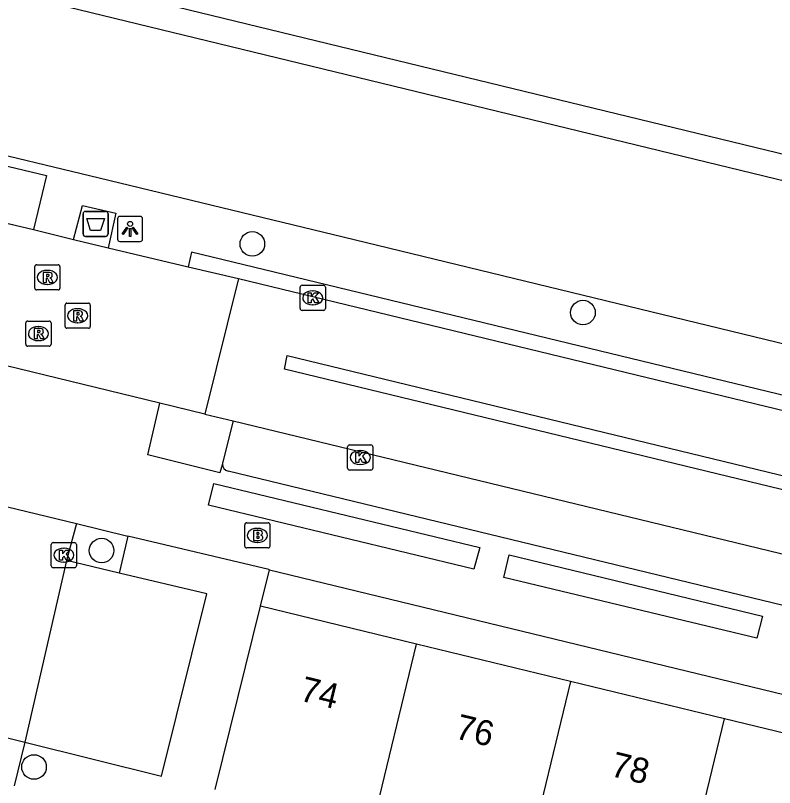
# Model space of a CAD drawing. Extents: x 162812 to 163818, y 381639 to 382470.
# Drawn here: x 163581.5 to 163611.68, y 382215.39 to 382246.1 of the extents above; entities that cross this region are included whole.
import ezdxf

# ---------------------------------------------------------------- set-up
doc = ezdxf.new("R2010")
doc.units = 0
for name, color, linetype in [('IMGEO_Afvalbak', 7, 'Continuous'), ('IMGEO_Boom', 7, 'Continuous'), ('IMGEO_Brandkraan', 7, 'Continuous'), ('IMGEO_Groenvoorziening', 7, 'Continuous'), ('IMGEO_Haag', 7, 'Continuous'), ('IMGEO_Kolk', 7, 'Continuous'), ('IMGEO_Lichtpunt', 7, 'Continuous'), ('IMGEO_Pand', 7, 'Continuous'), ('IMGEO_Pand_nummerreeks', 7, 'Continuous'), ('IMGEO_Parkeervlak_open', 7, 'Continuous'), ('IMGEO_Rijbaan_lokaal_gesloten', 7, 'Continuous'), ('IMGEO_Rijbaan_lokaal_open', 7, 'Continuous'), ('IMGEO_Rioolput', 7, 'Continuous'), ('IMGEO_Voetpad_open', 7, 'Continuous'), ('IMGEO_Waterloop', 7, 'Continuous')]:
    doc.layers.add(name, color=color, linetype=linetype)

msp = doc.modelspace()

# ---------------------------------------------------------------- linework, layer by layer
at = {"layer": 'IMGEO_Afvalbak'}
for p, q in [((163584.291, 382238.304), (163585.081, 382238.304)), ((163585.081, 382238.304), (163584.291, 382238.304)), ((163584.191, 382237.404), (163584.191, 382238.204)), ((163584.191, 382238.204), (163584.191, 382237.404)), ((163585.181, 382238.204), (163585.181, 382237.404)), ((163585.181, 382237.404), (163585.181, 382238.204)), ((163585.081, 382237.304), (163584.291, 382237.304)), ((163584.291, 382237.304), (163585.081, 382237.304))]:
    msp.add_line(p, q, dxfattribs=at)
msp.add_lwpolyline([(163584.334, 382238.018), (163585.038, 382238.018), (163584.889, 382237.548), (163584.483, 382237.548), (163584.334, 382238.018)], dxfattribs=at)
for centre, start, end in [((163584.291, 382238.204), 90, 180), ((163584.291, 382238.204), 90, 180), ((163585.081, 382238.204), 0, 90), ((163585.081, 382238.204), 360, 90), ((163584.291, 382237.404), 180, 270), ((163584.291, 382237.404), 180, 270), ((163585.081, 382237.404), 270, 0), ((163585.081, 382237.404), 270, 0)]:
    msp.add_arc(centre, 0.1, start, end, dxfattribs=at)
at = {"layer": 'IMGEO_Boom'}
for centre in [(163590.92, 382237.007), (163604.063, 382234.278), (163584.926, 382224.813), (163582.24, 382216.204)]:
    msp.add_circle(centre, 0.489, dxfattribs=at)
at = {"layer": 'IMGEO_Brandkraan'}
for p, q in [((163590.62, 382224.989), (163590.62, 382225.841)), ((163590.695, 382225.915), (163591.547, 382225.915)), ((163591.621, 382225.841), (163591.621, 382224.989)), ((163591.108, 382225.695), (163591.133, 382225.695)), ((163591.131, 382225.135), (163591.106, 382225.135)), ((163591.547, 382224.915), (163590.695, 382224.915))]:
    msp.add_line(p, q, dxfattribs=at)
for points in [[(163590.62, 382224.989), (163590.62, 382225.841)], [(163590.695, 382225.915), (163591.547, 382225.915)], [(163591.621, 382225.841), (163591.621, 382224.989)], [(163590.968, 382225.615), (163590.968, 382225.215), (163591.181, 382225.215)], [(163591.199, 382225.615), (163590.968, 382225.615)], [(163591.147, 382225.534), (163591.093, 382225.534), (163591.093, 382225.458)], [(163591.093, 382225.458), (163591.146, 382225.458)], [(163591.155, 382225.382), (163591.093, 382225.382), (163591.093, 382225.301)], [(163591.093, 382225.301), (163591.155, 382225.301)], [(163591.547, 382224.915), (163590.695, 382224.915)]]:
    msp.add_lwpolyline(points, dxfattribs=at)
for centre, radius, start, end in [((163590.697, 382225.839), 0.0765, 91.552, 178.448), ((163590.697, 382225.839), 0.0765, 91.552, 178.448), ((163591.545, 382225.839), 0.0765, 1.552, 88.448), ((163591.545, 382225.839), 0.0765, 1.552, 88.448), ((163591.148, 382225.496), 0.0379, 267.8285, 90.9355), ((163591.203, 382225.47), 0.145, 59.4692, 91.5367), ((163591.228, 382225.517), 0.0922, 285.5137, 58.1501), ((163591.233, 382225.325), 0.105, 301.3115, 78.989), ((163591.156, 382225.341), 0.0404, 269.8759, 90.5077), ((163591.187, 382225.466), 0.251, 268.6676, 293.5347), ((163590.697, 382224.991), 0.0765, 181.552, 268.448), ((163590.697, 382224.991), 0.0765, 181.552, 268.448), ((163591.545, 382224.991), 0.0765, 271.552, 358.448), ((163591.545, 382224.991), 0.0765, 271.552, 358.448)]:
    msp.add_arc(centre, radius, start, end, dxfattribs=at)
for centre, major_axis, ratio, start_param, end_param in [((163591.107, 382225.415), (-0.387, 0.002), 0.722429, 4.712389, 7.853982), ((163591.132, 382225.415), (-0.39, 0.002), 0.717154, 1.570796, 4.712389)]:
    msp.add_ellipse(centre, major_axis=major_axis, ratio=ratio, start_param=start_param, end_param=end_param, dxfattribs=at)
at = {"layer": 'IMGEO_Groenvoorziening'}
for points in [[(163532.411, 382258.886), (163572.981, 382249.028), (163707.145, 382216.427)], [(163753.177, 382197.38), (163753.314, 382198.091), (163715.535, 382207.31), (163713.011, 382207.926), (163703.089, 382210.347), (163699.164, 382211.305), (163657.455, 382221.482), (163640.982, 382226.025), (163634.005, 382227.697), (163594.965, 382237.167), (163584.824, 382239.627), (163579.42, 382240.924), (163541.473, 382250), (163535.203, 382251.5)]]:
    msp.add_lwpolyline(points, dxfattribs=at)
at = {"layer": 'IMGEO_Haag'}
msp.add_lwpolyline([(163639.111, 382223.823), (163639.248, 382224.394), (163588.507, 382236.683), (163588.369, 382236.098)], dxfattribs=at)
at = {"layer": 'IMGEO_Kolk'}
for p, q in [((163592.82, 382234.438), (163592.82, 382235.29)), ((163592.895, 382235.364), (163593.747, 382235.364)), ((163593.821, 382235.29), (163593.821, 382234.438)), ((163593.308, 382235.144), (163593.333, 382235.144)), ((163593.747, 382234.364), (163592.895, 382234.364)), ((163593.331, 382234.584), (163593.306, 382234.584)), ((163594.708, 382228.087), (163594.708, 382228.939)), ((163594.783, 382229.013), (163595.635, 382229.013)), ((163595.196, 382228.793), (163595.221, 382228.793)), ((163595.709, 382228.939), (163595.709, 382228.087)), ((163595.219, 382228.233), (163595.194, 382228.233)), ((163595.635, 382228.013), (163594.783, 382228.013)), ((163583.001, 382225.129), (163583.853, 382225.129)), ((163582.926, 382224.203), (163582.926, 382225.055)), ((163583.414, 382224.909), (163583.439, 382224.909)), ((163583.927, 382225.055), (163583.927, 382224.203)), ((163583.437, 382224.349), (163583.412, 382224.349)), ((163583.853, 382224.129), (163583.001, 382224.129))]:
    msp.add_line(p, q, dxfattribs=at)
for points in [[(163592.82, 382234.438), (163592.82, 382235.29)], [(163592.895, 382235.364), (163593.747, 382235.364)], [(163593.821, 382235.29), (163593.821, 382234.438)], [(163593.141, 382235.064), (163593.264, 382235.064), (163593.264, 382234.913), (163593.394, 382235.064), (163593.558, 382235.064), (163593.412, 382234.913), (163593.565, 382234.664), (163593.413, 382234.664), (163593.328, 382234.828), (163593.264, 382234.761), (163593.264, 382234.664), (163593.141, 382234.664), (163593.141, 382235.064)], [(163593.747, 382234.364), (163592.895, 382234.364)], [(163594.708, 382228.087), (163594.708, 382228.939)], [(163594.783, 382229.013), (163595.635, 382229.013)], [(163595.709, 382228.939), (163595.709, 382228.087)], [(163595.029, 382228.713), (163595.152, 382228.713), (163595.152, 382228.562), (163595.282, 382228.713), (163595.446, 382228.713), (163595.3, 382228.562), (163595.453, 382228.313), (163595.301, 382228.313), (163595.216, 382228.477), (163595.152, 382228.41), (163595.152, 382228.313), (163595.029, 382228.313), (163595.029, 382228.713)], [(163595.635, 382228.013), (163594.783, 382228.013)], [(163583.001, 382225.129), (163583.853, 382225.129)], [(163582.926, 382224.203), (163582.926, 382225.055)], [(163583.247, 382224.829), (163583.37, 382224.829), (163583.37, 382224.678), (163583.5, 382224.829), (163583.664, 382224.829), (163583.518, 382224.678), (163583.671, 382224.429), (163583.519, 382224.429), (163583.434, 382224.593), (163583.37, 382224.526), (163583.37, 382224.429), (163583.247, 382224.429), (163583.247, 382224.829)], [(163583.927, 382225.055), (163583.927, 382224.203)], [(163583.853, 382224.129), (163583.001, 382224.129)]]:
    msp.add_lwpolyline(points, dxfattribs=at)
for centre, start, end in [((163592.897, 382235.288), 91.552, 178.448), ((163592.897, 382235.288), 91.552, 178.448), ((163593.745, 382235.288), 1.552, 88.448), ((163593.745, 382235.288), 1.552, 88.448), ((163592.897, 382234.44), 181.552, 268.448), ((163592.897, 382234.44), 181.552, 268.448), ((163593.745, 382234.44), 271.552, 358.448), ((163593.745, 382234.44), 271.552, 358.448), ((163594.785, 382228.937), 91.552, 178.448), ((163594.785, 382228.937), 91.552, 178.448), ((163595.633, 382228.937), 1.552, 88.448), ((163595.633, 382228.937), 1.552, 88.448), ((163594.785, 382228.089), 181.552, 268.448), ((163594.785, 382228.089), 181.552, 268.448), ((163595.633, 382228.089), 271.552, 358.448), ((163595.633, 382228.089), 271.552, 358.448), ((163583.003, 382225.053), 91.552, 178.448), ((163583.003, 382225.053), 91.552, 178.448), ((163583.851, 382225.053), 1.552, 88.448), ((163583.851, 382225.053), 1.552, 88.448), ((163583.003, 382224.205), 181.552, 268.448), ((163583.003, 382224.205), 181.552, 268.448), ((163583.851, 382224.205), 271.552, 358.448), ((163583.851, 382224.205), 271.552, 358.448)]:
    msp.add_arc(centre, 0.0765, start, end, dxfattribs=at)
for centre, major_axis, ratio, start_param, end_param in [((163593.307, 382234.864), (-0.387, 0.002), 0.722429, 4.712389, 7.853982), ((163593.332, 382234.864), (-0.39, 0.002), 0.717154, 1.570796, 4.712389), ((163595.195, 382228.513), (-0.387, 0.002), 0.722429, 4.712389, 7.853982), ((163595.22, 382228.513), (-0.39, 0.002), 0.717154, 1.570796, 4.712389), ((163583.413, 382224.629), (-0.387, 0.002), 0.722429, 4.712389, 7.853982), ((163583.438, 382224.629), (-0.39, 0.002), 0.717154, 1.570796, 4.712389)]:
    msp.add_ellipse(centre, major_axis=major_axis, ratio=ratio, start_param=start_param, end_param=end_param, dxfattribs=at)
at = {"layer": 'IMGEO_Lichtpunt'}
for p, q in [((163585.559, 382238.007), (163585.559, 382237.2)), ((163585.559, 382238.007), (163585.559, 382237.2)), ((163586.461, 382238.102), (163585.653, 382238.102)), ((163586.461, 382238.102), (163585.653, 382238.102)), ((163586.555, 382237.2), (163586.555, 382238.007)), ((163586.555, 382237.2), (163586.555, 382238.007)), ((163585.653, 382237.106), (163586.461, 382237.106)), ((163585.653, 382237.106), (163586.461, 382237.106))]:
    msp.add_line(p, q, dxfattribs=at)
for points in [[(163585.933, 382237.671), (163585.972, 382237.643), (163585.784, 382237.381), (163585.746, 382237.408), (163585.933, 382237.671)], [(163586.035, 382237.623), (163586.082, 382237.623), (163586.082, 382237.301), (163586.035, 382237.301), (163586.035, 382237.623)], [(163586.145, 382237.643), (163586.183, 382237.67), (163586.37, 382237.408), (163586.331, 382237.38), (163586.145, 382237.643)]]:
    msp.add_lwpolyline(points, dxfattribs=at)
msp.add_circle((163586.058, 382237.805), 0.0994, dxfattribs=at)
for centre, start, end in [((163585.653, 382238.007), 90, 180), ((163585.653, 382238.007), 90, 180), ((163586.461, 382238.007), 0, 90), ((163586.461, 382238.007), 0, 90), ((163585.653, 382237.2), 180, 270), ((163585.653, 382237.2), 180, 270), ((163586.461, 382237.2), 270, 0), ((163586.461, 382237.2), 270, 360)]:
    msp.add_arc(centre, 0.0946, start, end, dxfattribs=at)
at = {"layer": 'IMGEO_Pand'}
for points in [[(163589.446, 382215.313), (163591.247, 382222.595)], [(163597.447, 382221.091), (163591.247, 382222.595)], [(163595.685, 382213.8), (163597.447, 382221.091)], [(163603.565, 382219.606), (163597.447, 382221.091)], [(163603.565, 382219.606), (163601.803, 382212.317)], [(163609.692, 382218.119), (163603.565, 382219.606)], [(163607.93, 382210.831), (163609.692, 382218.119)], [(163615.83, 382216.63), (163609.692, 382218.119)]]:
    msp.add_lwpolyline(points, dxfattribs=at)
at = {"layer": 'IMGEO_Parkeervlak_open'}
for points in [[(163590.158, 382229.967), (163589.746, 382228.336)], [(163585.627, 382223.914), (163583.533, 382224.421)]]:
    msp.add_lwpolyline(points, dxfattribs=at)
msp.add_arc((163590.035, 382228.247), 0.303, 162.9778, 177.6089, dxfattribs=at)
at = {"layer": 'IMGEO_Rijbaan_lokaal_gesloten'}
for points in [[(163578.835, 382238.378), (163582.213, 382237.577)], [(163582.213, 382237.577), (163583.814, 382237.18)], [(163583.814, 382237.18), (163585.184, 382236.847)], [(163585.184, 382236.847), (163588.369, 382236.098)], [(163588.369, 382236.098), (163590.366, 382235.628)], [(163590.366, 382235.628), (163589.03, 382230.241)], [(163590.366, 382235.628), (163639.111, 382223.823)], [(163587.248, 382230.673), (163577.535, 382233.031)], [(163592.308, 382232.567), (163696.407, 382207.326), (163696.249, 382206.818), (163592.193, 382232.028), (163592.308, 382232.567)], [(163589.03, 382230.241), (163587.248, 382230.673)], [(163589.03, 382230.241), (163590.158, 382229.967)], [(163590.158, 382229.967), (163635.296, 382219.03)]]:
    msp.add_lwpolyline(points, dxfattribs=at)
at = {"layer": 'IMGEO_Rijbaan_lokaal_open'}
for points in [[(163579.203, 382227.035), (163583.929, 382225.886)], [(163583.929, 382225.886), (163583.533, 382224.421)], [(163583.533, 382224.421), (163581.875, 382217.191)], [(163577.186, 382218.368), (163581.875, 382217.191)], [(163581.875, 382217.191), (163581.449, 382215.46)]]:
    msp.add_lwpolyline(points, dxfattribs=at)
at = {"layer": 'IMGEO_Rioolput'}
for p, q in [((163582.346, 382236.178), (163583.198, 382236.178)), ((163582.271, 382235.252), (163582.271, 382236.104)), ((163582.759, 382235.958), (163582.784, 382235.958)), ((163583.272, 382236.104), (163583.272, 382235.252)), ((163582.782, 382235.398), (163582.757, 382235.398)), ((163583.198, 382235.178), (163582.346, 382235.178)), ((163583.55, 382234.652), (163584.402, 382234.652)), ((163583.475, 382233.726), (163583.475, 382234.578)), ((163583.963, 382234.432), (163583.988, 382234.432)), ((163584.476, 382234.578), (163584.476, 382233.726)), ((163581.914, 382233.016), (163581.914, 382233.868)), ((163581.989, 382233.942), (163582.841, 382233.942)), ((163582.402, 382233.722), (163582.427, 382233.722)), ((163582.915, 382233.868), (163582.915, 382233.016)), ((163583.986, 382233.872), (163583.961, 382233.872)), ((163584.402, 382233.652), (163583.55, 382233.652)), ((163582.425, 382233.162), (163582.4, 382233.162)), ((163582.841, 382232.942), (163581.989, 382232.942))]:
    msp.add_line(p, q, dxfattribs=at)
for points in [[(163582.346, 382236.178), (163583.198, 382236.178)], [(163582.271, 382235.252), (163582.271, 382236.104)], [(163582.86, 382235.876), (163582.608, 382235.878), (163582.608, 382235.478)], [(163583.272, 382236.104), (163583.272, 382235.252)], [(163582.608, 382235.478), (163582.732, 382235.478), (163582.732, 382235.64), (163582.743, 382235.64)], [(163582.786, 382235.797), (163582.732, 382235.797), (163582.732, 382235.716)], [(163582.732, 382235.716), (163582.784, 382235.716)], [(163582.79, 382235.611), (163582.861, 382235.478), (163583.001, 382235.478), (163582.936, 382235.604)], [(163583.198, 382235.178), (163582.346, 382235.178)], [(163583.55, 382234.652), (163584.402, 382234.652)], [(163583.475, 382233.726), (163583.475, 382234.578)], [(163584.064, 382234.35), (163583.812, 382234.352), (163583.812, 382233.952)], [(163584.476, 382234.578), (163584.476, 382233.726)], [(163583.812, 382233.952), (163583.936, 382233.952), (163583.936, 382234.114), (163583.947, 382234.114)], [(163583.99, 382234.271), (163583.936, 382234.271), (163583.936, 382234.19)], [(163583.936, 382234.19), (163583.988, 382234.19)], [(163583.994, 382234.085), (163584.065, 382233.952), (163584.205, 382233.952), (163584.14, 382234.078)], [(163581.914, 382233.016), (163581.914, 382233.868)], [(163581.989, 382233.942), (163582.841, 382233.942)], [(163582.915, 382233.868), (163582.915, 382233.016)], [(163582.503, 382233.64), (163582.251, 382233.642), (163582.251, 382233.242)], [(163582.251, 382233.242), (163582.375, 382233.242), (163582.375, 382233.404), (163582.386, 382233.404)], [(163582.429, 382233.561), (163582.375, 382233.561), (163582.375, 382233.48)], [(163582.375, 382233.48), (163582.427, 382233.48)], [(163584.402, 382233.652), (163583.55, 382233.652)], [(163582.433, 382233.375), (163582.504, 382233.242), (163582.644, 382233.242), (163582.579, 382233.368)], [(163582.841, 382232.942), (163581.989, 382232.942)]]:
    msp.add_lwpolyline(points, dxfattribs=at)
for centre, radius, start, end in [((163582.348, 382236.102), 0.0765, 91.552, 178.448), ((163582.348, 382236.102), 0.0765, 91.552, 178.448), ((163583.196, 382236.102), 0.0765, 1.552, 88.448), ((163583.196, 382236.102), 0.0765, 1.552, 88.448), ((163582.859, 382235.766), 0.109, 350.3612, 89.416), ((163582.742, 382235.587), 0.0533, 26.0293, 88.6989), ((163582.768, 382235.905), 0.19, 274.7715, 282.9687), ((163582.792, 382235.701), 0.0964, 77.0061, 93.1865), ((163582.806, 382235.758), 0.0378, 276.6634, 79.6772), ((163582.857, 382235.766), 0.112, 277.5842, 350.9817), ((163582.841, 382235.551), 0.108, 29.5134, 73.7905), ((163582.348, 382235.254), 0.0765, 181.552, 268.448), ((163582.348, 382235.254), 0.0765, 181.552, 268.448), ((163583.196, 382235.254), 0.0765, 271.552, 358.448), ((163583.196, 382235.254), 0.0765, 271.552, 358.448), ((163583.552, 382234.576), 0.0765, 91.552, 178.448), ((163583.552, 382234.576), 0.0765, 91.552, 178.448), ((163584.4, 382234.576), 0.0765, 1.552, 88.448), ((163584.4, 382234.576), 0.0765, 1.552, 88.448), ((163584.063, 382234.24), 0.109, 350.3612, 89.416), ((163583.946, 382234.061), 0.0533, 26.0293, 88.6989), ((163583.972, 382234.379), 0.19, 274.7715, 282.9687), ((163583.996, 382234.175), 0.0964, 77.0061, 93.1865), ((163584.01, 382234.232), 0.0378, 276.6634, 79.6772), ((163584.061, 382234.24), 0.112, 277.5842, 350.9817), ((163584.045, 382234.025), 0.108, 29.5134, 73.7905), ((163581.991, 382233.866), 0.0765, 91.552, 178.448), ((163581.991, 382233.866), 0.0765, 91.552, 178.448), ((163582.839, 382233.866), 0.0765, 1.552, 88.448), ((163582.839, 382233.866), 0.0765, 1.552, 88.448), ((163583.552, 382233.728), 0.0765, 181.552, 268.448), ((163583.552, 382233.728), 0.0765, 181.552, 268.448), ((163584.4, 382233.728), 0.0765, 271.552, 358.448), ((163584.4, 382233.728), 0.0765, 271.552, 358.448), ((163582.385, 382233.351), 0.0533, 26.0293, 88.6989), ((163582.411, 382233.669), 0.19, 274.7715, 282.9687), ((163582.435, 382233.465), 0.0964, 77.0061, 93.1865), ((163582.449, 382233.522), 0.0378, 276.6634, 79.6772), ((163582.502, 382233.53), 0.109, 350.3612, 89.416), ((163582.5, 382233.53), 0.112, 277.5842, 350.9817), ((163582.484, 382233.315), 0.108, 29.5134, 73.7905), ((163581.991, 382233.018), 0.0765, 181.552, 268.448), ((163581.991, 382233.018), 0.0765, 181.552, 268.448), ((163582.839, 382233.018), 0.0765, 271.552, 358.448), ((163582.839, 382233.018), 0.0765, 271.552, 358.448)]:
    msp.add_arc(centre, radius, start, end, dxfattribs=at)
for centre, major_axis, ratio, start_param, end_param in [((163582.758, 382235.678), (-0.387, 0.002), 0.722429, 4.712389, 7.853982), ((163582.783, 382235.678), (-0.39, 0.002), 0.717154, 1.570796, 4.712389), ((163583.962, 382234.152), (-0.387, 0.002), 0.722429, 4.712389, 7.853982), ((163583.987, 382234.152), (-0.39, 0.002), 0.717154, 1.570796, 4.712389), ((163582.401, 382233.442), (-0.387, 0.002), 0.722429, 4.712389, 7.853982), ((163582.426, 382233.442), (-0.39, 0.002), 0.717154, 1.570796, 4.712389)]:
    msp.add_ellipse(centre, major_axis=major_axis, ratio=ratio, start_param=start_param, end_param=end_param, dxfattribs=at)
at = {"layer": 'IMGEO_Voetpad_open'}
for points in [[(163578.988, 382239.022), (163579.348, 382240.539), (163582.742, 382239.725), (163582.213, 382237.577)], [(163583.814, 382237.18), (163584.162, 382238.53), (163585.486, 382238.225), (163585.184, 382236.847)], [(163589.733, 382228.26), (163589.623, 382227.9), (163586.762, 382228.618), (163587.248, 382230.673)], [(163634.527, 382217.184), (163589.953, 382227.974)], [(163599.96, 382224.94), (163599.721, 382224.066), (163589.175, 382226.621), (163589.387, 382227.481), (163599.96, 382224.94)], [(163583.929, 382225.886), (163585.969, 382225.391)], [(163585.969, 382225.391), (163585.73, 382224.359), (163585.627, 382223.914)], [(163591.607, 382224.05), (163591.572, 382224.058), (163585.969, 382225.391)], [(163611.2, 382222.203), (163610.971, 382221.327), (163600.915, 382223.747), (163601.124, 382224.639), (163611.2, 382222.203)], [(163581.875, 382217.191), (163587.31, 382215.841), (163589.105, 382223.098), (163585.627, 382223.914)], [(163591.247, 382222.595), (163591.607, 382224.05)], [(163591.607, 382224.05), (163628.666, 382215.051)]]:
    msp.add_lwpolyline(points, dxfattribs=at)
msp.add_arc((163590.016, 382228.25), 0.283, 177.9835, 257.1537, dxfattribs=at)
at = {"layer": 'IMGEO_Waterloop'}
msp.add_lwpolyline([(163707.145, 382216.427), (163707.186, 382216.598), (163707.025, 382216.641), (163706.023, 382217.729), (163573.217, 382250), (163532.644, 382259.859)], dxfattribs=at)

# ---------------------------------------------------------------- texts
at = {"layer": 'IMGEO_Pand_nummerreeks'}
for s, p in [('74', (163592.758, 382218.853)), ('76', (163598.933, 382217.354)), ('78', (163605.112, 382215.856))]:
    msp.add_text(s, height=1, rotation=346.3607, dxfattribs=at).set_placement(p)

doc.saveas('drawing.dxf')
